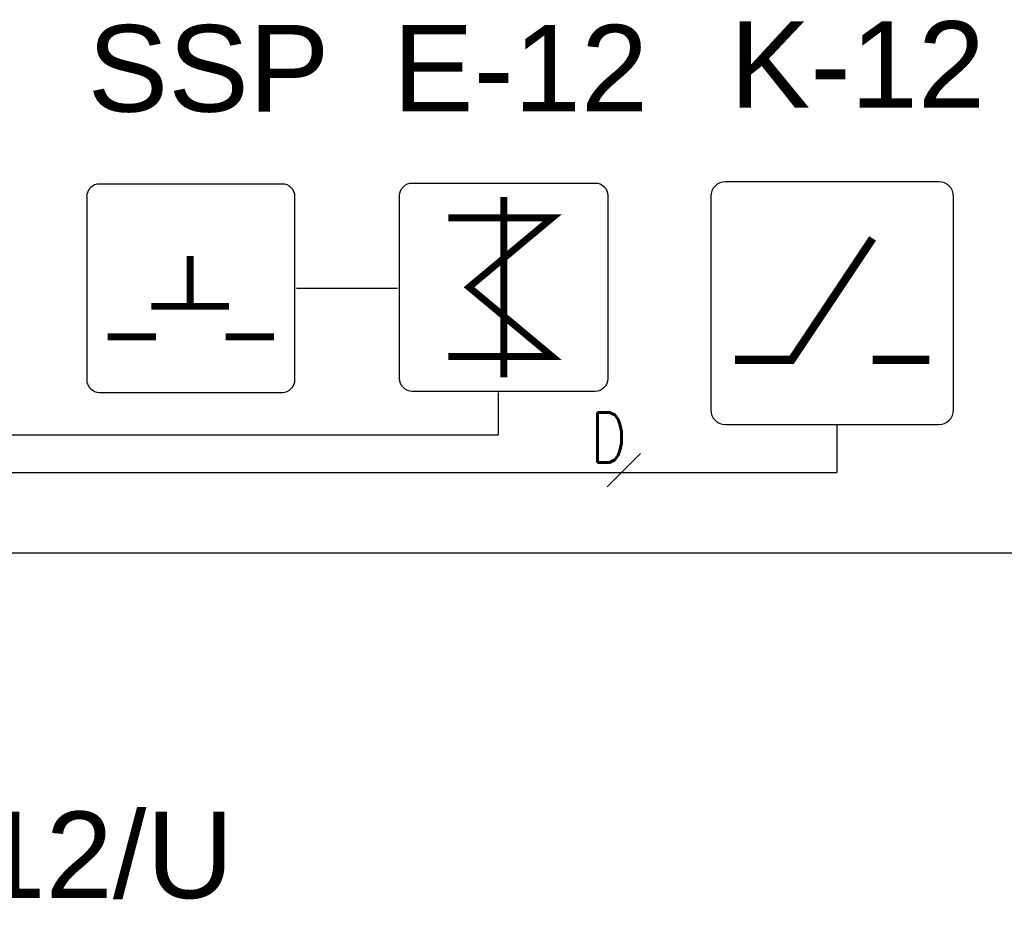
# Model space of a CAD drawing. Header units: millimetres. Extents: x -7023 to 53801, y 9849 to 33561.
# Tile 471 of 537: x 29573 to 29838, y 26628 to 26870. Entities that reach past the tile are written whole.
import ezdxf
from ezdxf.enums import TextEntityAlignment as Align

# ---------------------------------------------------------------- set-up
doc = ezdxf.new("R2010")
doc.units = ezdxf.units.MM
doc.layers.get('0').update_dxf_attribs({"lineweight": 9})
doc.layers.add('IE_LAN', color=5, linetype='Continuous', lineweight=9)
doc.layers.add('IE_SKD', color=6, linetype='Continuous')
doc.layers.add('IE_VSS', color=6, linetype='Continuous')
doc.styles.add('SIMPLEX', font='simplex.shx', dxfattribs={"width": 0.8, "height": 2})
doc.styles.get("Standard").update_dxf_attribs({"font": 'arial.ttf'})

# ---------------------------------------------------------------- blocks, each defined once
blk = doc.blocks.new('AAT_ZWORA')
blk.add_lwpolyline([(1.409, -8.268), (17.107, -8.268, 0.414214), (18.187, -7.188), (18.187, 8.511, 0.414214), (17.107, 9.591), (1.409, 9.591, 0.414214), (0.329, 8.511), (0.329, -7.188, 0.414214)], format="xyb", close=True)
at = {"const_width": 0.595}
for points in [[(9.258, 8.4), (9.258, -7.077)], [(14.02, 6.614), (5.091, 6.614), (12.235, 0.661), (5.091, -5.291), (14.02, -5.291)]]:
    blk.add_lwpolyline(points, dxfattribs=at)
blk = doc.blocks.new('AAT_KONTRKTRON')
blk.add_lwpolyline([(1, -8.268), (18.443, -8.268, 0.414214), (19.643, -7.068), (19.643, 10.375, 0.414214), (18.443, 11.575), (1, 11.575, 0.414214), (-0.2, 10.375), (-0.2, -7.068, 0.414214)], format="xyb", close=True)
at = {"const_width": 0.661}
for points in [[(1.784, -2.976), (6.414, -2.976), (13.028, 6.945)], [(13.028, -2.976), (17.658, -2.976)]]:
    blk.add_lwpolyline(points, dxfattribs=at)
blk = doc.blocks.new('zw$51A4')
at = {"layer": 'IE_SKD'}
blk.add_lwpolyline([(-68.85, 0), (0, 0, 0.414214), (4.74, 4.74), (4.74, 73.59, 0.414214), (0, 78.33), (-68.85, 78.33, 0.414214), (-73.59, 73.59), (-73.59, 4.74, 0.414214)], format="xyb", close=True, dxfattribs=at)
at = {"layer": 'IE_SKD', "const_width": 2.61}
for points in [[(-34.66, 51.29), (-34.66, 33.01)], [(-49.27, 32.34), (-20.08, 32.34)], [(-65.76, 20.89), (-47.48, 20.89)], [(-21.37, 20.89), (-3.1, 20.89)]]:
    blk.add_lwpolyline(points, dxfattribs=at)

msp = doc.modelspace()

# ---------------------------------------------------------------- linework, layer by layer
at = {"layer": 'IE_SKD', "color": 0}
msp.add_line((29674.98, 26797.88, 8786.94), (29647.84, 26797.88, 8786.94), dxfattribs=at)
at = {"layer": 'IE_SKD', "color": 1}
for p in [(29702.12, 26770, 1462.09), (29486.76, 26758.58, 1462.09)]:
    msp.add_line(p, (29702.12, 26758.58, 1462.09), dxfattribs=at)
at = {"layer": 'IE_SKD', "color": 4}
for p in [(29793.18, 26761.33, 904.41), (29486.69, 26748.49, 904.41)]:
    msp.add_line(p, (29793.18, 26748.49, 904.41), dxfattribs=at)
at = {"layer": 'IE_SKD', "color": 92}
msp.add_line((29486.8, 26726.89, 1545.47), (30124.9, 26726.89, 1545.47), dxfattribs=at)
at = {"layer": 'IE_VSS', "color": 4, "elevation": 1202.97}
msp.add_lwpolyline([(29731.43, 26744.61), (29740.33, 26753.52)], dxfattribs=at)

# ---------------------------------------------------------------- block references
at = {"layer": 'IE_LAN', "lineweight": 13, "xscale": 0.7147851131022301, "yscale": 0.7147851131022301, "zscale": 0.7147851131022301}
msp.add_blockref('zw$51A4', (29644.04, 26770, 1203.57), dxfattribs=at)
at = {"layer": 'IE_SKD'}
for name, p, xscale, yscale, zscale in [('AAT_KONTRKTRON', (29759.91, 26788.53, 904.41), 3.289610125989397, 3.289610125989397, 3.289610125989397), ('AAT_ZWORA', (29732.61, 26796.19, 5406.85), -3.135404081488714, 3.135404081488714, 3.135404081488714)]:
    msp.add_blockref(name, p, dxfattribs=dict(at, xscale=xscale, yscale=yscale, zscale=zscale))

# ---------------------------------------------------------------- texts
at = {"layer": 'IE_SKD', "linetype": 'Continuous'}
for s, p in [('SSP ', (29591.68, 26868.71, 1545.47)), ('E-12', (29673.77, 26868.75, 1545.47)), ('K-12', (29764.35, 26869.74, 1545.47)), ('SKD-11/12/U', (29439.46, 26657.33, 1545.47))]:
    msp.add_text(s, height=23.27, dxfattribs=at).set_placement(p, align=Align.TOP_LEFT)
at = {"layer": 'IE_VSS', "color": 4, "style": 'SIMPLEX', "width": 0.8}
msp.add_text('D', height=13.43, dxfattribs=at).set_placement((29736.65, 26751.18, 1202.97), align=Align.RIGHT)

doc.saveas('drawing.dxf')
